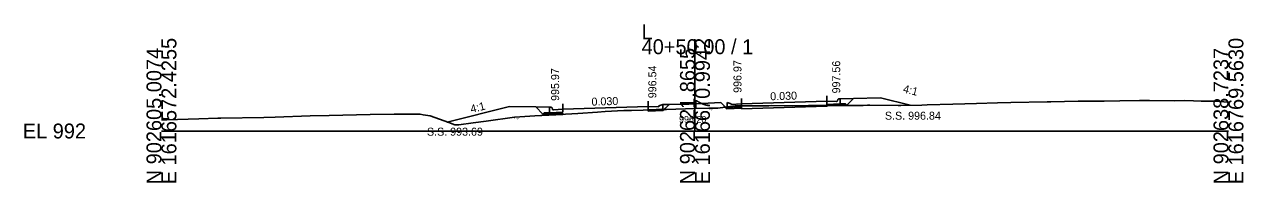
# Model space of a CAD drawing. Extents: x 1009 to 7438, y -1586 to 7964.
# Drawn here: x 4009.2 to 4237.7, y -1586 to -1556.3 of the extents above; entities that cross this region are included whole.
import ezdxf

# ---------------------------------------------------------------- set-up
doc = ezdxf.new("R2010")
doc.units = 0
for name, color, linetype in [('Exist Cross Section Cell', 7, 'Continuous'), ('Exist XS Center Line Elevation Label', 7, 'Continuous'), ('Exist XS Ground Line', 7, 'Continuous'), ('Prop XS Dump Level', 7, 'Continuous'), ('Prop XS Earthwork Shape', 7, 'Continuous'), ('Prop XS EOT Tick Mark', 7, 'Continuous'), ('Prop XS Finish Grade', 7, 'Continuous'), ('Prop XS Finish Grade CurbGutter', 7, 'Continuous'), ('Prop XS Finish Grade Earthwork', 7, 'Continuous'), ('Prop XS Finish Grade Pavement', 7, 'Continuous'), ('Prop XS Hydro Elevations', 7, 'Continuous'), ('Prop XS Pvmt Edge Slope', 7, 'Continuous'), ('Prop XS SE Text', 7, 'Continuous'), ('Prop XS Side Slope Text', 7, 'Continuous'), ('Prop XS SS Elevation Text', 7, 'Continuous'), ('Prop XS Subgrade CurbGutter', 7, 'Continuous'), ('Prop XS Subgrade Earthwork', 7, 'Continuous')]:
    doc.layers.add(name, color=color, linetype=linetype)

msp = doc.modelspace()

# ---------------------------------------------------------------- linework, layer by layer
at = {"layer": 'Exist Cross Section Cell'}
for p, q in [((4134.89, -1576.27), (4134.89, -1559.05)), ((4034.89, -1576.27), (4134.89, -1576.27)), ((4134.89, -1576.27), (4234.89, -1576.27))]:
    msp.add_line(p, q, dxfattribs=at)
at = {"layer": 'Exist XS Ground Line'}
for p, q in [((4122.97, -1572.4), (4129.58, -1572.22)), ((4129.58, -1572.22), (4134.89, -1572.07)), ((4134.89, -1572.07), (4137.5, -1572)), ((4137.5, -1572), (4138.83, -1571.97)), ((4138.83, -1571.97), (4139.19, -1571.98)), ((4139.19, -1571.98), (4139.61, -1571.92)), ((4139.61, -1571.92), (4142.44, -1571.57)), ((4142.44, -1571.57), (4147.32, -1571.52)), ((4147.32, -1571.52), (4148.77, -1571.53)), ((4148.77, -1571.53), (4149.31, -1571.5)), ((4149.31, -1571.5), (4153.16, -1571.52)), ((4153.16, -1571.52), (4156.18, -1571.47)), ((4156.18, -1571.47), (4157.04, -1571.47)), ((4157.04, -1571.47), (4160.69, -1571.47)), ((4160.69, -1571.47), (4161.4, -1571.47)), ((4161.4, -1571.47), (4166.43, -1571.47)), ((4166.43, -1571.47), (4167.26, -1571.44)), ((4167.26, -1571.44), (4167.7, -1571.43)), ((4167.7, -1571.43), (4173.01, -1571.48)), ((4173.01, -1571.48), (4173.51, -1571.48)), ((4173.51, -1571.48), (4177.41, -1571.43)), ((4177.41, -1571.43), (4178.39, -1571.38)), ((4178.39, -1571.38), (4183.22, -1571.23)), ((4183.22, -1571.23), (4185.46, -1571.17)), ((4185.46, -1571.17), (4187.66, -1571.08)), ((4187.66, -1571.08), (4191.58, -1570.96)), ((4191.58, -1570.96), (4194.1, -1570.95)), ((4194.1, -1570.95), (4200.94, -1570.78)), ((4200.94, -1570.78), (4201.61, -1570.77)), ((4201.61, -1570.77), (4206.71, -1570.68)), ((4206.71, -1570.68), (4211.62, -1570.68)), ((4211.62, -1570.68), (4214.54, -1570.61)), ((4214.54, -1570.61), (4218.22, -1570.56)), ((4218.22, -1570.56), (4220.11, -1570.53)), ((4220.11, -1570.53), (4224.85, -1570.63)), ((4224.85, -1570.63), (4226.68, -1570.57)), ((4226.68, -1570.57), (4228.32, -1570.58)), ((4228.32, -1570.58), (4229.79, -1570.65)), ((4229.79, -1570.65), (4231.19, -1570.67)), ((4231.19, -1570.67), (4232.36, -1570.69)), ((4232.36, -1570.69), (4234.89, -1570.83)), ((4034.89, -1574.18), (4035.89, -1574.15)), ((4035.89, -1574.15), (4041.91, -1573.97)), ((4041.91, -1573.97), (4045.43, -1573.87)), ((4045.43, -1573.87), (4046.03, -1573.85)), ((4046.03, -1573.85), (4054.1, -1573.72)), ((4054.1, -1573.72), (4056.18, -1573.65)), ((4056.18, -1573.65), (4062.76, -1573.44)), ((4062.76, -1573.44), (4066.33, -1573.36)), ((4066.33, -1573.36), (4073.99, -1573.19)), ((4073.99, -1573.19), (4078.5, -1573.1)), ((4078.5, -1573.1), (4082.31, -1573.12)), ((4082.31, -1573.12), (4083.38, -1573.13)), ((4083.38, -1573.13), (4083.92, -1573.22)), ((4083.92, -1573.22), (4085.25, -1573.43)), ((4085.25, -1573.43), (4088.77, -1574.7)), ((4093.35, -1574.76), (4095.74, -1574.42)), ((4095.74, -1574.42), (4101.06, -1573.68)), ((4101.06, -1573.68), (4102.09, -1573.6)), ((4102.09, -1573.6), (4104.89, -1573.45)), ((4104.89, -1573.45), (4112.96, -1572.99)), ((4112.96, -1572.99), (4116.62, -1572.71)), ((4116.62, -1572.71), (4118.04, -1572.6)), ((4118.04, -1572.6), (4121.58, -1572.45)), ((4121.58, -1572.45), (4122.97, -1572.4)), ((4088.77, -1574.7), (4089.91, -1575.12)), ((4089.91, -1575.12), (4090.66, -1575.12)), ((4090.66, -1575.12), (4093.35, -1574.76))]:
    msp.add_line(p, q, dxfattribs=at)
at = {"layer": 'Prop XS Dump Level'}
for p, q in [((4110.14, -1572.18), (4126.14, -1571.7)), ((4110.14, -1572.18), (4126.14, -1571.7)), ((4143.64, -1571.17), (4159.64, -1570.69)), ((4143.64, -1571.17), (4159.64, -1570.69))]:
    msp.add_line(p, q, dxfattribs=at)
at = {"layer": 'Prop XS Earthwork Shape'}
for points in [[(4101.06, -1573.68), (4102.09, -1573.6), (4104.89, -1573.45), (4110.14, -1573.15), (4110.14, -1573.09), (4110.14, -1573.01), (4106.39, -1573.12), (4105.04, -1571.76), (4100.14, -1571.66), (4088.45, -1574.58), (4088.77, -1574.7), (4089.91, -1575.12), (4090.66, -1575.12), (4093.35, -1574.76), (4095.74, -1574.42)], [(4126.14, -1572.53), (4126.14, -1572.32), (4128.69, -1572.25), (4128.89, -1572.45)], [(4128.69, -1572.25), (4128.89, -1572.45), (4129.09, -1572.24)], [(4138.83, -1571.97), (4139.19, -1571.98), (4139.61, -1571.92), (4140.6, -1571.8), (4139.74, -1570.94), (4133.76, -1571.22), (4130.12, -1571.29), (4130.04, -1571.29), (4129.09, -1572.24), (4129.58, -1572.22), (4134.89, -1572.07), (4137.5, -1572)], [(4141.14, -1571.83), (4140.88, -1572.09), (4140.6, -1571.8), (4140.9, -1571.76), (4140.9, -1571.83)], [(4143.64, -1572), (4140.88, -1572.09), (4141.14, -1571.83), (4142.14, -1571.8), (4143.64, -1571.75)], [(4142.44, -1571.57), (4143.64, -1571.56), (4143.64, -1571.75), (4142.14, -1571.8), (4141.14, -1571.83), (4140.9, -1571.83), (4140.9, -1571.76)], [(4143.64, -1572.09), (4143.64, -1572), (4143.64, -1571.75), (4143.64, -1571.56), (4147.32, -1571.52), (4148.77, -1571.53), (4149.31, -1571.5), (4153.16, -1571.52), (4156.18, -1571.47), (4157.04, -1571.47), (4160.69, -1571.47), (4161.39, -1571.47), (4159.64, -1571.52), (4159.64, -1571.61)], [(4173.01, -1571.48), (4173.51, -1571.48), (4175.24, -1571.45), (4169.64, -1570.05), (4164.64, -1570.16), (4163.39, -1571.41), (4161.39, -1571.47), (4161.4, -1571.47), (4166.43, -1571.47), (4167.26, -1571.44), (4167.7, -1571.43)]]:
    msp.add_lwpolyline(points, close=True, dxfattribs=at)
at = {"layer": 'Prop XS EOT Tick Mark'}
for p, q in [((4159.64, -1570.69), (4159.64, -1569.69)), ((4110.14, -1572.18), (4110.14, -1571.18)), ((4126.14, -1571.7), (4126.14, -1570.7)), ((4143.64, -1571.17), (4143.64, -1570.17))]:
    msp.add_line(p, q, dxfattribs=at)
at = {"layer": 'Prop XS Finish Grade'}
for p, q in [((4107.64, -1571.82), (4105.04, -1571.76)), ((4128.89, -1571.32), (4130.12, -1571.29)), ((4162.14, -1570.21), (4164.64, -1570.16))]:
    msp.add_line(p, q, dxfattribs=at)
at = {"layer": 'Prop XS Finish Grade CurbGutter'}
for p, q in [((4107.64, -1571.82), (4107.89, -1571.82)), ((4107.89, -1571.82), (4108.02, -1571.84)), ((4108.11, -1571.94), (4108.02, -1571.84)), ((4108.18, -1572.19), (4108.11, -1571.94)), ((4108.27, -1572.28), (4108.18, -1572.19)), ((4108.39, -1572.3), (4108.27, -1572.28)), ((4110.14, -1572.18), (4108.39, -1572.3)), ((4126.14, -1571.7), (4128.14, -1571.74)), ((4128.14, -1571.57), (4128.89, -1571.32)), ((4128.14, -1571.74), (4128.14, -1571.57)), ((4141.65, -1571.14), (4140.9, -1570.89)), ((4141.65, -1571.31), (4141.65, -1571.14)), ((4143.64, -1571.17), (4141.65, -1571.31)), ((4143.64, -1571.17), (4142.89, -1571.23)), ((4159.64, -1570.69), (4161.39, -1570.71)), ((4161.39, -1570.71), (4161.52, -1570.69)), ((4161.52, -1570.69), (4161.61, -1570.6)), ((4161.61, -1570.6), (4161.68, -1570.35)), ((4161.68, -1570.35), (4161.77, -1570.25)), ((4161.89, -1570.21), (4161.77, -1570.25)), ((4162.14, -1570.21), (4161.89, -1570.21))]:
    msp.add_line(p, q, dxfattribs=at)
at = {"layer": 'Prop XS Finish Grade Earthwork'}
for p, q in [((4100.14, -1571.66), (4088.45, -1574.58)), ((4105.04, -1571.76), (4100.14, -1571.66)), ((4130.12, -1571.29), (4133.76, -1571.22)), ((4139.74, -1570.94), (4133.76, -1571.22)), ((4164.64, -1570.16), (4169.64, -1570.05)), ((4169.64, -1570.05), (4175.24, -1571.45))]:
    msp.add_line(p, q, dxfattribs=at)
at = {"layer": 'Prop XS Finish Grade Pavement'}
for p, q in [((4110.14, -1572.18), (4126.14, -1571.7)), ((4143.64, -1571.17), (4159.64, -1570.69))]:
    msp.add_line(p, q, dxfattribs=at)
at = {"layer": 'Prop XS Pvmt Edge Slope'}
for p, q in [((4127.64, -1572.23), (4128.64, -1572.2)), ((4128.64, -1572.2), (4128.89, -1572.45)), ((4128.67, -1572.23), (4128.89, -1572.22)), ((4141.14, -1571.83), (4140.88, -1572.09)), ((4142.14, -1571.8), (4140.9, -1571.83)), ((4162.14, -1571.2), (4163.14, -1571.17)), ((4163.14, -1571.17), (4163.39, -1571.41)), ((4106.64, -1572.86), (4106.39, -1573.12)), ((4107.64, -1572.83), (4106.64, -1572.86))]:
    msp.add_line(p, q, dxfattribs=at)
at = {"layer": 'Prop XS Subgrade CurbGutter'}
for p, q in [((4107.64, -1572.83), (4107.64, -1571.82)), ((4110.14, -1572.18), (4110.14, -1572.76)), ((4126.14, -1571.7), (4126.14, -1572.28)), ((4126.14, -1572.28), (4127.64, -1572.23)), ((4128.89, -1572.22), (4128.89, -1571.32)), ((4140.9, -1571.83), (4140.9, -1570.89)), ((4143.64, -1571.75), (4142.14, -1571.8)), ((4143.64, -1571.17), (4143.64, -1571.75)), ((4159.64, -1570.69), (4159.64, -1571.27)), ((4159.64, -1571.27), (4162.14, -1571.2)), ((4162.14, -1571.2), (4162.14, -1570.21)), ((4110.14, -1572.76), (4107.64, -1572.83))]:
    msp.add_line(p, q, dxfattribs=at)
at = {"layer": 'Prop XS Subgrade Earthwork'}
for p, q in [((4106.39, -1573.12), (4105.04, -1571.76)), ((4128.89, -1572.45), (4130.04, -1571.29)), ((4140.88, -1572.09), (4139.74, -1570.94)), ((4143.64, -1572), (4140.88, -1572.09)), ((4143.64, -1572.09), (4143.64, -1571.56)), ((4143.64, -1572.09), (4159.64, -1571.61)), ((4143.64, -1572.09), (4143.64, -1572)), ((4159.64, -1571.52), (4163.39, -1571.41)), ((4159.64, -1571.61), (4159.64, -1571.52)), ((4163.39, -1571.41), (4164.64, -1570.16)), ((4110.14, -1573.01), (4106.39, -1573.12)), ((4110.14, -1573.09), (4110.14, -1573.01)), ((4110.14, -1573.09), (4110.14, -1573.15)), ((4126.14, -1572.53), (4126.14, -1572.32)), ((4126.14, -1572.53), (4128.89, -1572.45))]:
    msp.add_line(p, q, dxfattribs=at)

# ---------------------------------------------------------------- texts
at = {"layer": 'Exist Cross Section Cell'}
for s, p in [('L', (4124.89, -1559.05)), ('40+50.00 / 1', (4124.89, -1561.85)), ('EL 992', (4008.89, -1577.67))]:
    msp.add_text(s, height=2.8, dxfattribs=at).set_placement(p)
for s, p in [('N 902605.0074', (4034.89, -1586.27)), ('E 1616572.4255', (4037.69, -1586.27)), ('N 902621.8655', (4134.89, -1586.27)), ('E 1616670.9942', (4137.69, -1586.27)), ('N 902638.7237', (4234.89, -1586.27)), ('E 1616769.5630', (4237.69, -1586.27))]:
    msp.add_text(s, height=2.8, rotation=90, dxfattribs=at).set_placement(p)
at = {"layer": 'Exist XS Center Line Elevation Label'}
msp.add_text('996.20', height=1.25, dxfattribs=at).set_placement((4131.91, -1574.7))
at = {"layer": 'Prop XS Dump Level'}
for p in [(4137.5, -1572.35), (4137.5, -1572.35), (4137.5, -1572.35), (4101.07, -1574.04)]:
    msp.add_text('Eop', height=0.3, dxfattribs=at).set_placement(p)
at = {"layer": 'Prop XS Hydro Elevations'}
for s, p in [('996.97', (4143.61, -1569.11)), ('995.97', (4109.43, -1570.62)), ('996.54', (4127.65, -1570.12)), ('997.56', (4162.12, -1569.21))]:
    msp.add_text(s, height=1.5, rotation=90, dxfattribs=at).set_placement(p)
at = {"layer": 'Prop XS SE Text'}
for p in [(4115.52, -1571.52), (4149.02, -1570.51)]:
    msp.add_text('0.030', height=1.5, rotation=1.7184, dxfattribs=at).set_placement(p)
at = {"layer": 'Prop XS Side Slope Text'}
for rotation, p in [(345.9638, (4173.78, -1569)), (14.0362, (4093, -1572.9))]:
    msp.add_text('4:1', height=1.5, rotation=rotation, dxfattribs=at).set_placement(p)
at = {"layer": 'Prop XS SS Elevation Text'}
for s, p in [('S.S. 996.84', (4170.5, -1574.15)), ('S.S. 993.69', (4084.66, -1577.15))]:
    msp.add_text(s, height=1.5, dxfattribs=at).set_placement(p)

doc.saveas('drawing.dxf')
